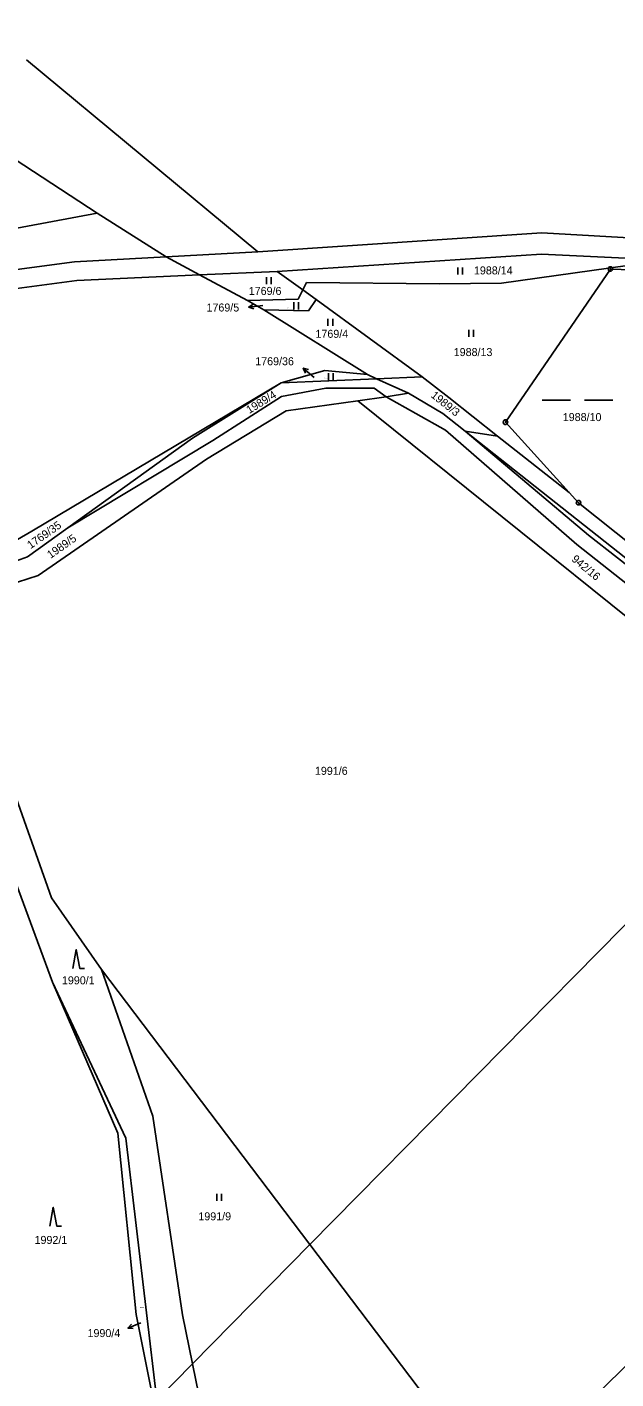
# Model space of a CAD drawing. Extents: x -609861 to -605046, y -1120287 to -1116307.
# Drawn here: x -608170.4 to -608045.2, y -1118658.5 to -1118371.3 of the extents above; entities that cross this region are included whole.
import ezdxf

# ---------------------------------------------------------------- set-up
doc = ezdxf.new("R2010")
doc.units = 0
for name, color, linetype in [('Vrstva 1', 7, 'Continuous'), ('Vrstva 2', 7, 'Continuous'), ('Vrstva 3', 7, 'Continuous'), ('Vrstva 7', 7, 'Continuous'), ('Vrstva 8', 7, 'Continuous')]:
    doc.layers.add(name, color=color, linetype=linetype)

msp = doc.modelspace()

# ---------------------------------------------------------------- linework, layer by layer
at = {"layer": 'Vrstva 1'}
for p, q in [((-608216.19, -1118371.29), (-608155.45, -1118410.82)), ((-608121.34, -1118419.08), (-608170.51, -1118378.28)), ((-608155.45, -1118410.82), (-608175.63, -1118414.6)), ((-608155.45, -1118410.82), (-608140.79, -1118420.12)), ((-608060.98, -1118414.98), (-608121.34, -1118419.08)), ((-608026.45, -1118416.98), (-608060.98, -1118414.98)), ((-608140.79, -1118420.12), (-608160.32, -1118421.16)), ((-608121.34, -1118419.08), (-608140.79, -1118420.12)), ((-608140.79, -1118420.12), (-608133.74, -1118423.94)), ((-608061.03, -1118419.53), (-608117.21, -1118423.2)), ((-608034.61, -1118420.8), (-608061.03, -1118419.53)), ((-608160.32, -1118421.16), (-608198.92, -1118426.34)), ((-608117.21, -1118423.2), (-608133.74, -1118423.94)), ((-608111.77, -1118427.15), (-608117.21, -1118423.2)), ((-608034.61, -1118420.8), (-608069.55, -1118425.69)), ((-608159.79, -1118425.11), (-608198.4, -1118430.29)), ((-608133.74, -1118423.94), (-608159.79, -1118425.11)), ((-608133.74, -1118423.94), (-608123.55, -1118429.39)), ((-608110.98, -1118425.56), (-608111.77, -1118427.15)), ((-608082.72, -1118425.83), (-608110.98, -1118425.56)), ((-608069.55, -1118425.69), (-608082.72, -1118425.83)), ((-608112.75, -1118429.12), (-608123.55, -1118429.39)), ((-608111.77, -1118427.15), (-608112.75, -1118429.12)), ((-608108.95, -1118429.2), (-608111.77, -1118427.15)), ((-608110.58, -1118431.59), (-608108.95, -1118429.2)), ((-608086.4, -1118445.58), (-608108.95, -1118429.2)), ((-608123.55, -1118429.39), (-608120.02, -1118431.39)), ((-608120.02, -1118431.39), (-608110.58, -1118431.59)), ((-608120.02, -1118431.39), (-608098.03, -1118445.13)), ((-608107.1, -1118444.23), (-608116.35, -1118446.87)), ((-608116.35, -1118446.87), (-608096.12, -1118446)), ((-608098.03, -1118445.13), (-608107.1, -1118444.23)), ((-608098.03, -1118445.13), (-608096.12, -1118446)), ((-608096.12, -1118446), (-608086.4, -1118445.58)), ((-608096.12, -1118446), (-608089.28, -1118449.1)), ((-608080.74, -1118450.03), (-608086.4, -1118445.58)), ((-608116.35, -1118446.87), (-608169.34, -1118478.4)), ((-608135.24, -1118458.66), (-608116.35, -1118446.87)), ((-608116.33, -1118449.79), (-608106.88, -1118448)), ((-608106.88, -1118448), (-608096.58, -1118448)), ((-608096.58, -1118448), (-608094.06, -1118449.83)), ((-608089.28, -1118449.1), (-608094.06, -1118449.83)), ((-608082.02, -1118453.37), (-608089.28, -1118449.1)), ((-608130.92, -1118459.13), (-608116.33, -1118449.79)), ((-608100.05, -1118450.74), (-608115.34, -1118452.82)), ((-608094.06, -1118449.83), (-608100.05, -1118450.74)), ((-608100.05, -1118450.74), (-608007.13, -1118525.41)), ((-608081.44, -1118456.96), (-608094.06, -1118449.83)), ((-608070.36, -1118458.2), (-608080.74, -1118450.03)), ((-608115.34, -1118452.82), (-608132.26, -1118463.13)), ((-608077.24, -1118457.15), (-608082.02, -1118453.37)), ((-608053.54, -1118481.2), (-608081.44, -1118456.96)), ((-607977.01, -1118536.43), (-608077.24, -1118457.15)), ((-608070.36, -1118458.2), (-608077.24, -1118457.15)), ((-608077.24, -1118457.15), (-608051.01, -1118479.26)), ((-608068.7, -1118455.26), (-608055.12, -1118470.2)), ((-608161.7, -1118477.72), (-608135.24, -1118458.66)), ((-608161.7, -1118477.72), (-608130.92, -1118459.13)), ((-608055.12, -1118470.2), (-608070.36, -1118458.2)), ((-608132.26, -1118463.13), (-608168.03, -1118487.84)), ((-608170.26, -1118483.88), (-608161.7, -1118477.72)), ((-608169.34, -1118478.4), (-608191.72, -1118491.36)), ((-608051.01, -1118479.26), (-608000.26, -1118519.14)), ((-608174.16, -1118485.24), (-608170.26, -1118483.88)), ((-608003.1, -1118521.13), (-608053.54, -1118481.2)), ((-608168.03, -1118487.84), (-608190.44, -1118495.07)), ((-608110.26, -1118629.98), (-608007.13, -1118525.41)), ((-608164.96, -1118574.19), (-608180.66, -1118531.89)), ((-608174.3, -1118530.42), (-608165.2, -1118556.28)), ((-608165.2, -1118556.28), (-608154.59, -1118571.5)), ((-607952.96, -1118566.23), (-608070.31, -1118682.67)), ((-608110.26, -1118629.98), (-608154.59, -1118571.5)), ((-608154.59, -1118571.5), (-608143.68, -1118602.68)), ((-608149.41, -1118607.38), (-608164.96, -1118574.19)), ((-608151.1, -1118606.29), (-608164.96, -1118574.19)), ((-608143.68, -1118602.68), (-608137.33, -1118644.88)), ((-608147.19, -1118644.82), (-608151.1, -1118606.29)), ((-608142.82, -1118663), (-608149.41, -1118607.38)), ((-608135.21, -1118655.28), (-608110.26, -1118629.98)), ((-608070.31, -1118682.67), (-608110.26, -1118629.98)), ((-608140.29, -1118679.03), (-608147.19, -1118644.82)), ((-608137.33, -1118644.88), (-608135.21, -1118655.28)), ((-608142.82, -1118663), (-608135.21, -1118655.28)), ((-608135.21, -1118655.28), (-608130.58, -1118678.03))]:
    msp.add_line(p, q, dxfattribs=at)
for points in [[(-608007.77, -1118423.94), (-608046.38, -1118422.7), (-608068.7, -1118455.26)], [(-608055.12, -1118470.2), (-608053.14, -1118472.37), (-608001.64, -1118513.41), (-607997.62, -1118515.45)]]:
    msp.add_lwpolyline(points, dxfattribs=at)
at = {"layer": 'Vrstva 3'}
for p, q in [((-608078.81, -1118422.35), (-608078.81, -1118423.85)), ((-608077.81, -1118423.85), (-608077.81, -1118422.35)), ((-608119.5, -1118424.4), (-608119.5, -1118425.9)), ((-608118.5, -1118425.9), (-608118.5, -1118424.4)), ((-608113.7, -1118429.78), (-608113.7, -1118431.28)), ((-608112.7, -1118431.28), (-608112.7, -1118429.78)), ((-608106.42, -1118433.3), (-608106.42, -1118434.8)), ((-608105.42, -1118434.8), (-608105.42, -1118433.3)), ((-608076.5, -1118435.62), (-608076.5, -1118437.12)), ((-608075.5, -1118437.12), (-608075.5, -1118435.62)), ((-608106.34, -1118444.81), (-608106.34, -1118446.31)), ((-608105.34, -1118446.31), (-608105.34, -1118444.81)), ((-608060.87, -1118450.55), (-608054.87, -1118450.55)), ((-608051.87, -1118450.55), (-608045.87, -1118450.55)), ((-608130.04, -1118619.18), (-608130.04, -1118620.68)), ((-608129.04, -1118620.68), (-608129.04, -1118619.18))]:
    msp.add_line(p, q, dxfattribs=at)
for points in [[(-608160.68, -1118571.3), (-608159.93, -1118567.3), (-608159.18, -1118571.3), (-608158.18, -1118571.3)], [(-608165.56, -1118626.05), (-608164.81, -1118622.05), (-608164.06, -1118626.05), (-608163.06, -1118626.05)]]:
    msp.add_lwpolyline(points, dxfattribs=at)
at = {"layer": 'Vrstva 7'}
for p, q in [((-608123.244, -1118430.776), (-608120.26, -1118430.47)), ((-608111.657, -1118443.799), (-608109.37, -1118445.74)), ((-608148.95, -1118647.717), (-608146.17, -1118646.59))]:
    msp.add_line(p, q, dxfattribs=at)
for points in [[(-608122.199, -1118431.171), (-608123.244, -1118430.776), (-608122.301, -1118430.177)], [(-608111.218, -1118444.827), (-608111.657, -1118443.799), (-608110.571, -1118444.065)], [(-608147.836, -1118647.805), (-608148.95, -1118647.717), (-608148.211, -1118646.878)]]:
    msp.add_lwpolyline(points, dxfattribs=at)
at = {"layer": 'Vrstva 8'}
for p, q in [((-608046.5, -1118422.7), (-608046.26, -1118422.7)), ((-608068.82, -1118455.26), (-608068.58, -1118455.26)), ((-608053.26, -1118472.37), (-608053.02, -1118472.37))]:
    msp.add_line(p, q, dxfattribs=at)
for points in [[(-608046.23, -1118422.22), (-608045.98, -1118422.4), (-608045.88, -1118422.69), (-608045.98, -1118422.98), (-608046.23, -1118423.16), (-608046.54, -1118423.16), (-608046.79, -1118422.98), (-608046.89, -1118422.69), (-608046.79, -1118422.4), (-608046.54, -1118422.22)], [(-608068.55, -1118454.78), (-608068.3, -1118454.96), (-608068.2, -1118455.25), (-608068.3, -1118455.54), (-608068.55, -1118455.72), (-608068.86, -1118455.72), (-608069.11, -1118455.54), (-608069.21, -1118455.25), (-608069.11, -1118454.96), (-608068.86, -1118454.78)], [(-608052.99, -1118471.89), (-608052.74, -1118472.07), (-608052.64, -1118472.36), (-608052.74, -1118472.65), (-608052.99, -1118472.83), (-608053.3, -1118472.83), (-608053.55, -1118472.65), (-608053.65, -1118472.36), (-608053.55, -1118472.07), (-608053.3, -1118471.89)]]:
    msp.add_lwpolyline(points, close=True, dxfattribs=at)

# ---------------------------------------------------------------- texts
at = {"layer": 'Vrstva 2'}
for s, height, p in [('1988/14', 1.7, (-608075.387, -1118423.85)), ('1769/6', 1.7, (-608123.257, -1118428.21)), ('1769/5', 0.2, (-608115.364, -1118431.08)), ('1769/4', 1.7, (-608109.077, -1118437.32)), ('1988/13', 1.7, (-608079.687, -1118441.2)), ('1769/36', 0.2, (-608107.234, -1118445.96)), ('1988/10', 1.7, (-608056.507, -1118455.01)), ('1991/6', 1.7, (-608109.187, -1118530.17)), ('1990/1', 1.7, (-608162.967, -1118574.68)), ('1991/9', 1.7, (-608133.967, -1118624.82)), ('1992/1', 1.7, (-608168.787, -1118629.84)), ('1990/4', 0.2, (-608146.424, -1118643.43))]:
    msp.add_text(s, height=height, dxfattribs=at).set_placement(p)
for s, rotation, p in [('1989/4', 31.51268, (-608123.145, -1118453.515)), ('1989/3', 321.31473, (-608084.683, -1118449.785)), ('1769/35', 35.12231, (-608169.629, -1118482.244)), ('1989/5', 35.12231, (-608165.389, -1118484.314)), ('942/16', 320.398, (-608054.777, -1118484.581))]:
    msp.add_text(s, height=1.7, rotation=rotation, dxfattribs=at).set_placement(p)
at = {"layer": 'Vrstva 7'}
for s, p in [('1769/5', (-608132.24, -1118431.73)), ('1769/36', (-608121.879, -1118443.15)), ('1990/4', (-608157.53, -1118649.63))]:
    msp.add_text(s, height=1.7, dxfattribs=at).set_placement(p)

doc.saveas('drawing.dxf')
